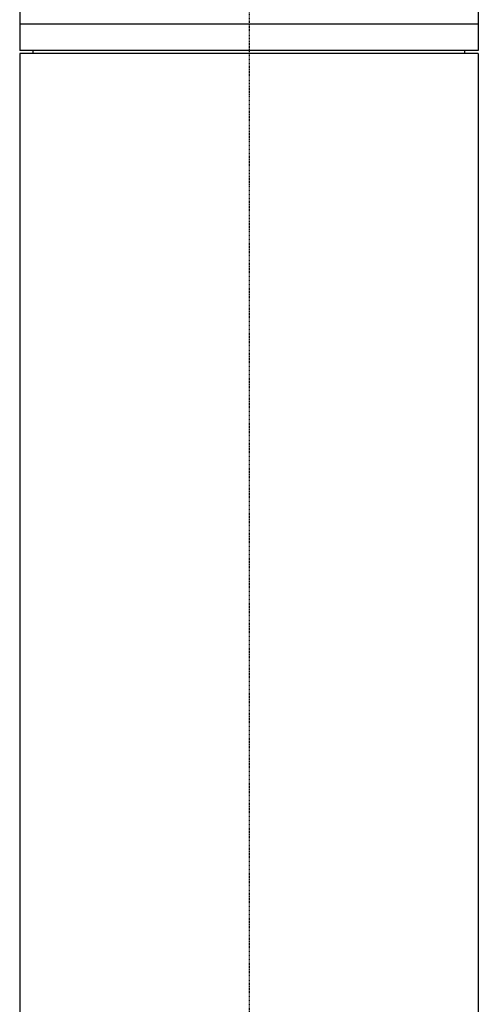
# Model space of a CAD drawing. Header units: millimetres. Extents: x 0 to 4378, y 0 to 2397.
# Tile 509 of 656: x 2212 to 2290, y 1542 to 1709. Entities that reach past the tile are written whole.
import ezdxf

# ---------------------------------------------------------------- set-up
doc = ezdxf.new("R2010")
doc.units = ezdxf.units.MM
doc.header["$LTSCALE"] = 0.2
doc.linetypes.add('CENTER2', pattern=[1.125, 0.75, -0.125, 0.125, -0.125])
doc.layers.add('02_Center Line', color=1, linetype='CENTER2')

# ---------------------------------------------------------------- blocks, each defined once
blk = doc.blocks.new('Blk$A16R2-0W24Z')
for p, q in [((-39, 1245.37), (-39, 1204)), ((39, 1245.37), (39, 1204)), ((39, 1208.5), (-39, 1208.5)), ((39, 1204), (-39, 1204)), ((-36.71, 1203.5), (-36.72, 1204)), ((36.71, 1203.5), (36.72, 1204)), ((39, 1203.5), (-39, 1203.5)), ((-39, 1203.5), (-39, 844.08)), ((39, 1203.5), (39, 844.08))]:
    blk.add_line(p, q)
at = {"layer": '02_Center Line'}
blk.add_line((0, 1425.31), (0, -16.53), dxfattribs=at)

msp = doc.modelspace()

# ---------------------------------------------------------------- block references
msp.add_blockref('Blk$A16R2-0W24Z', (2251.163, 499.915))

doc.saveas('drawing.dxf')
